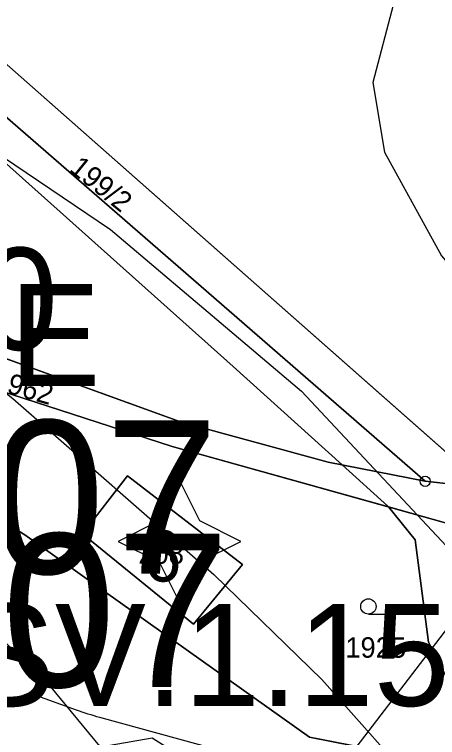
# Model space of a CAD drawing. Extents: x -706130 to -698555, y -971544 to -967260.
# Drawn here: x -703566.8 to -703525.4, y -970401.5 to -970330.6 of the extents above; entities that cross this region are included whole.
import ezdxf

# ---------------------------------------------------------------- set-up
doc = ezdxf.new("R2010")
doc.units = 0
for name, color, linetype in [('Architektonicky cenná stavba S', 7, 'Continuous'), ('BPEJ hranice S', 7, 'Continuous'), ('BPEJ I-II trida ochrany S', 7, 'Continuous'), ('Docházková izochrona - VLAK N', 7, 'Continuous'), ('Hranice intravilán', 7, 'Continuous'), ('KN_Budovy', 7, 'Continuous'), ('KN_Budovy_cisla_domovni', 7, 'Continuous'), ('KN_Hranice_parcel', 7, 'Continuous'), ('KN_Parcelni cisla', 7, 'Continuous'), ('KN_Polygon parcely', 7, 'Continuous'), ('KN_POZEMKY_10_LESNI POZEMEK', 7, 'Continuous'), ('KN_POZEMKY_13_ZASTAVENA PLOCHA', 7, 'Continuous'), ('KN_POZEMKY_14_OSTATNI PLOCHA', 7, 'Continuous'), ('KN_POZEMKY_2_ORNA PUDA', 7, 'Continuous'), ('KN_POZEMKY_5_ZAHRADA', 7, 'Continuous'), ('KN_VYUZITI_17_ostatni plocha_ostatni komunikace', 7, 'Continuous'), ('KN_Značky bodu BP', 7, 'Continuous'), ('KN_Značky budov', 7, 'Continuous'), ('KN_Značky kultur', 7, 'Continuous'), ('OP ELE VN_VVN_trafostanice', 7, 'Continuous'), ('OP lesa 30 m', 7, 'Continuous'), ('Plochy lesní všeobecné S', 7, 'Continuous'), ('Plochy N_P ŠRAFY', 7, 'Continuous'), ('Plochy smíšené nezastavěného území všeobecné S', 7, 'Continuous'), ('Plochy smíšené obytné venkovské N', 7, 'Continuous'), ('Plochy smíšené obytné venkovské S', 7, 'Continuous'), ('Plochy verejnych prostranstvi - komunikace ostatni S', 7, 'Continuous'), ('Plochy zemědělské všeobecné CELEK S', 7, 'Continuous'), ('Plochy zmen_ zastavitelne plochy', 7, 'Continuous'), ('Plochy zmen_ zastavitelne plochy popis', 7, 'Continuous'), ('Plochy zmen_ zastavitelne plochy_ZAKL', 7, 'Continuous'), ('Regulační bloky v krajině S', 7, 'Continuous'), ('Regulační bloky zastavitelné N', 7, 'Continuous'), ('Regulační bloky zastavěné S', 7, 'Continuous'), ('Regulační kódy v krajině S', 7, 'Continuous'), ('Regulační kódy zastavitelne a přestavby N', 7, 'Continuous'), ('Regulační kódy zastavěné S', 7, 'Continuous'), ('VÝŠKOPIS_vrstevnice hlavní', 7, 'Continuous'), ('VÝŠKOPIS_vrstevnice zesílená', 7, 'Continuous'), ('Zastavene uzemi N', 7, 'Continuous'), ('Zastavene uzemi plochy N', 7, 'Continuous'), ('Zábory hodnocené - plochy', 7, 'Continuous'), ('Zábory hodnocené - plochy popis', 7, 'Continuous')]:
    doc.layers.add(name, color=color, linetype=linetype)

msp = doc.modelspace()

# ---------------------------------------------------------------- linework, layer by layer
at = {"layer": 'Architektonicky cenná stavba S'}
msp.add_lwpolyline([(-703550.667, -970376.258), (-703552.667, -970380.258), (-703556.667, -970382.258), (-703552.667, -970384.258), (-703550.667, -970388.258), (-703548.667, -970384.258), (-703544.667, -970382.258), (-703548.667, -970380.258)], close=True, dxfattribs=at)
at = {"layer": 'BPEJ hranice S'}
for points in [[(-703521.358, -970401.721), (-703526.313, -970392.115), (-703527.019, -970386.612), (-703527.598, -970382.095), (-703530.212, -970378.882), (-703530.266, -970378.816), (-703534.749, -970374.763), (-703545.4, -970365.134), (-703570.987, -970342.269), (-703571.145, -970341.063), (-703571.653, -970337.187), (-703571.796, -970336.097), (-703573.339, -970330.87), (-703576.752, -970319.302), (-703578.857, -970310.66), (-703579.078, -970309.754), (-703575.024, -970310.008), (-703575.83, -970307.17), (-703543.88, -970308.96), (-703535.054, -970310.407), (-703532.685, -970311.749), (-703530.488, -970312.577), (-703529.679, -970312.882), (-703524.71, -970314.755)], [(-703646.15, -970332.73), (-703632.252, -970340.643), (-703627.096, -970330.836), (-703626.888, -970330.882), (-703625.56, -970327.91), (-703593.92, -970335.61), (-703602.16, -970353.21), (-703603.047, -970353.01), (-703603.939, -970354.94), (-703602.51, -970355.27), (-703585.18, -970361.5), (-703583.066, -970363.468), (-703572.508, -970367.413), (-703570.83, -970366.66), (-703551.37, -970372.97), (-703530.212, -970378.882), (-703527.598, -970382.095), (-703527.019, -970386.612), (-703526.313, -970392.115), (-703521.358, -970401.721)], [(-703570.987, -970342.269), (-703545.4, -970365.134), (-703534.749, -970374.763), (-703530.266, -970378.816), (-703530.212, -970378.882), (-703551.37, -970372.97), (-703570.83, -970366.66)]]:
    msp.add_lwpolyline(points, dxfattribs=at)
at = {"layer": 'BPEJ I-II trida ochrany S'}
for p, q in [((-703567.84, -970335.32), (-703520.6, -970377.03)), ((-703519.27, -970381.94), (-703530.212, -970378.882)), ((-703530.212, -970378.882), (-703527.598, -970382.095))]:
    msp.add_line(p, q, dxfattribs=at)
msp.add_lwpolyline([(-703527.598, -970382.095), (-703527.019, -970386.612), (-703526.313, -970392.115), (-703521.358, -970401.721)], dxfattribs=at)
at = {"layer": 'Docházková izochrona - VLAK N'}
msp.add_circle((-704165.451, -969778.767), 800, dxfattribs=at)
at = {"layer": 'Hranice intravilán'}
msp.add_lwpolyline([(-703506.95, -970413.21), (-703510.55, -970383.21), (-703519.27, -970381.94), (-703551.37, -970372.97), (-703570.83, -970366.66), (-703576.77, -970369.33), (-703585.18, -970361.5), (-703602.51, -970355.27), (-703602.16, -970353.21), (-703593.92, -970335.61), (-703625.56, -970327.91), (-703631.45, -970341.1), (-703646.15, -970332.73)], dxfattribs=at)
at = {"layer": 'KN_Budovy'}
msp.add_lwpolyline([(-703560.15, -970381.51), (-703549.29, -970390.38), (-703544.5, -970384.51), (-703555.76, -970375.82)], close=True, dxfattribs=at)
at = {"layer": 'KN_Hranice_parcel'}
for p, q in [((-703520.6, -970377.03), (-703567.84, -970335.32)), ((-703526.62, -970376.37), (-703520.6, -970377.03))]:
    msp.add_line(p, q, dxfattribs=at)
for points in [[(-703526.62, -970376.37), (-703586.2, -970324.53), (-703627.08, -970307.65), (-703635.35, -970306.97)], [(-703602.16, -970353.21), (-703568.92, -970363.91), (-703550.58, -970370.54), (-703536.13, -970374.49), (-703526.62, -970376.37)], [(-703519.27, -970381.94), (-703551.37, -970372.97), (-703570.83, -970366.66)], [(-703519.27, -970381.94), (-703521.21, -970404.7), (-703537.96, -970401.43), (-703565.8, -970381.62), (-703581.16, -970372.23)], [(-703549.29, -970390.38), (-703544.5, -970384.51), (-703555.76, -970375.82), (-703560.15, -970381.51), (-703549.29, -970390.38)]]:
    msp.add_lwpolyline(points, dxfattribs=at)
at = {"layer": 'KN_Polygon parcely'}
for points in [[(-703634.06, -970304.37), (-703672.63, -970303.91), (-703635.35, -970306.97), (-703627.08, -970307.65), (-703586.2, -970324.53), (-703526.62, -970376.37), (-703520.6, -970377.03), (-703567.84, -970335.32), (-703584.36, -970321.95), (-703623.56, -970304.51)], [(-703625.56, -970327.91), (-703593.92, -970335.61), (-703602.16, -970353.21), (-703568.92, -970363.91), (-703550.58, -970370.54), (-703536.13, -970374.49), (-703526.62, -970376.37), (-703586.2, -970324.53), (-703627.08, -970307.65), (-703635.35, -970306.97), (-703646.15, -970332.73), (-703631.45, -970341.1)], [(-703629.04, -970347.16), (-703629.96, -970348.93), (-703602.51, -970355.27), (-703585.18, -970361.5), (-703570.83, -970366.66), (-703551.37, -970372.97), (-703519.27, -970381.94), (-703510.55, -970383.21), (-703520.6, -970377.03), (-703526.62, -970376.37), (-703536.13, -970374.49), (-703550.58, -970370.54), (-703568.92, -970363.91), (-703602.16, -970353.21)], [(-703551.37, -970372.97), (-703570.83, -970366.66), (-703576.77, -970369.33), (-703581.16, -970372.23), (-703565.8, -970381.62), (-703537.96, -970401.43), (-703521.21, -970404.7), (-703519.27, -970381.94)], [(-703591.04, -970373.06), (-703599.73, -970382.19), (-703593.78, -970387.2), (-703575.44, -970405.35), (-703553.34, -970401.51), (-703543.92, -970407.48), (-703506.95, -970413.21), (-703510.55, -970383.21), (-703519.27, -970381.94), (-703521.21, -970404.7), (-703537.96, -970401.43), (-703565.8, -970381.62), (-703581.16, -970372.23)], [(-703549.29, -970390.38), (-703544.5, -970384.51), (-703555.76, -970375.82), (-703560.15, -970381.51)], [(-703549.29, -970390.38), (-703560.15, -970381.51), (-703555.76, -970375.82), (-703544.5, -970384.51)]]:
    msp.add_lwpolyline(points, close=True, dxfattribs=at)
msp.add_lwpolyline([(-703101.77, -970393.29), (-703180.98, -970367.52), (-703222.41, -970359.09), (-703238.4, -970354.77), (-703282.08, -970349.74), (-703302.56, -970346.95), (-703344.42, -970343.17), (-703393.17, -970334.04), (-703414.53, -970329.99), (-703464.62, -970329.07), (-703507.08, -970316.99), (-703519.13, -970313.02), (-703543.88, -970308.96), (-703575.83, -970307.17), (-703567.84, -970335.32), (-703520.6, -970377.03), (-703394.73, -970395.4), (-703351.24, -970400.63), (-703308.86, -970406.89), (-703299.83, -970408.91), (-703222.69, -970421.09), (-703201.65, -970428.27), (-703127.84, -970453.09)], dxfattribs=at)
at = {"layer": 'KN_POZEMKY_10_LESNI POZEMEK'}
for p, q in [((-703586.2, -970324.53), (-703526.62, -970376.37)), ((-703550.58, -970370.54), (-703568.92, -970363.91)), ((-703536.13, -970374.49), (-703550.58, -970370.54)), ((-703526.62, -970376.37), (-703536.13, -970374.49))]:
    msp.add_line(p, q, dxfattribs=at)
at = {"layer": 'KN_POZEMKY_13_ZASTAVENA PLOCHA'}
for p, q in [((-703560.15, -970381.51), (-703555.76, -970375.82)), ((-703555.76, -970375.82), (-703544.5, -970384.51)), ((-703549.29, -970390.38), (-703560.15, -970381.51)), ((-703544.5, -970384.51), (-703549.29, -970390.38))]:
    msp.add_line(p, q, dxfattribs=at)
at = {"layer": 'KN_POZEMKY_14_OSTATNI PLOCHA'}
for p, q in [((-703526.62, -970376.37), (-703586.2, -970324.53)), ((-703567.84, -970335.32), (-703520.6, -970377.03)), ((-703568.92, -970363.91), (-703550.58, -970370.54)), ((-703551.37, -970372.97), (-703570.83, -970366.66)), ((-703550.58, -970370.54), (-703536.13, -970374.49)), ((-703519.27, -970381.94), (-703551.37, -970372.97)), ((-703536.13, -970374.49), (-703526.62, -970376.37)), ((-703526.62, -970376.37), (-703520.6, -970377.03)), ((-703520.6, -970377.03), (-703526.62, -970376.37))]:
    msp.add_line(p, q, dxfattribs=at)
at = {"layer": 'KN_POZEMKY_2_ORNA PUDA'}
msp.add_line((-703520.6, -970377.03), (-703567.84, -970335.32), dxfattribs=at)
at = {"layer": 'KN_POZEMKY_5_ZAHRADA'}
for p, q in [((-703570.83, -970366.66), (-703551.37, -970372.97)), ((-703581.16, -970372.23), (-703565.8, -970381.62)), ((-703565.8, -970381.62), (-703581.16, -970372.23)), ((-703551.37, -970372.97), (-703519.27, -970381.94)), ((-703555.76, -970375.82), (-703560.15, -970381.51)), ((-703544.5, -970384.51), (-703555.76, -970375.82)), ((-703565.8, -970381.62), (-703537.96, -970401.43)), ((-703537.96, -970401.43), (-703565.8, -970381.62)), ((-703560.15, -970381.51), (-703549.29, -970390.38)), ((-703549.29, -970390.38), (-703544.5, -970384.51)), ((-703537.96, -970401.43), (-703521.21, -970404.7)), ((-703521.21, -970404.7), (-703537.96, -970401.43))]:
    msp.add_line(p, q, dxfattribs=at)
at = {"layer": 'KN_VYUZITI_17_ostatni plocha_ostatni komunikace'}
for p, q in [((-703526.62, -970376.37), (-703586.2, -970324.53)), ((-703567.84, -970335.32), (-703520.6, -970377.03)), ((-703568.92, -970363.91), (-703550.58, -970370.54)), ((-703551.37, -970372.97), (-703570.83, -970366.66)), ((-703550.58, -970370.54), (-703536.13, -970374.49)), ((-703519.27, -970381.94), (-703551.37, -970372.97)), ((-703536.13, -970374.49), (-703526.62, -970376.37)), ((-703526.62, -970376.37), (-703520.6, -970377.03)), ((-703520.6, -970377.03), (-703526.62, -970376.37))]:
    msp.add_line(p, q, dxfattribs=at)
at = {"layer": 'KN_Značky bodu BP'}
for radius in [0.5, 0.0303]:
    msp.add_circle((-703526.62, -970376.37), radius, dxfattribs=at)
at = {"layer": 'KN_Značky budov'}
msp.add_circle((-703552.877, -970380.419), 0.175, dxfattribs=at)
at = {"layer": 'KN_Značky kultur'}
msp.add_line((-703532.183, -970389.38), (-703530.433, -970389.38), dxfattribs=at)
msp.add_circle((-703532.183, -970388.63), 0.75, dxfattribs=at)
at = {"layer": 'OP ELE VN_VVN_trafostanice'}
msp.add_lwpolyline([(-703443.28, -969678.304), (-703440.02, -969701.162), (-703440.02, -969701.162), (-703421.784, -969828.984), (-703407.311, -969934.681), (-703393.496, -970039.939), (-703431.021, -970137.345), (-703431.125, -970137.626), (-703462.481, -970226.899), (-703495.268, -970316.266), (-703495.284, -970316.31), (-703520.169, -970385.148), (-703537.59, -970407.904)], dxfattribs=at)
at = {"layer": 'OP lesa 30 m'}
for p, q in [((-703565.388, -970397.087), (-703560.779, -970398.753)), ((-703558.49, -970399.478), (-703544.04, -970403.428))]:
    msp.add_line(p, q, dxfattribs=at)
for centre, start, end in [((-703526.62, -970376.37), 258.81757, 48.97378), ((-703576.77, -970369.33), 227.04541, 292.29661), ((-703550.58, -970370.54), 250.12483, 254.71134)]:
    msp.add_arc(centre, 30, start, end, dxfattribs=at)
at = {"layer": 'Plochy lesní všeobecné S'}
for p, q in [((-703526.62, -970376.37), (-703586.2, -970324.53)), ((-703568.92, -970363.91), (-703550.58, -970370.54)), ((-703550.58, -970370.54), (-703536.13, -970374.49)), ((-703536.13, -970374.49), (-703526.62, -970376.37))]:
    msp.add_line(p, q, dxfattribs=at)
at = {"layer": 'Plochy N_P ŠRAFY'}
msp.add_line((-703565.8, -970381.62), (-703581.16, -970372.23), dxfattribs=at)
msp.add_lwpolyline([(-703519.27, -970381.94), (-703521.21, -970404.7), (-703537.96, -970401.43), (-703565.8, -970381.62)], dxfattribs=at)
at = {"layer": 'Plochy smíšené nezastavěného území všeobecné S'}
for p, q in [((-703520.6, -970377.03), (-703567.84, -970335.32)), ((-703526.62, -970376.37), (-703520.6, -970377.03))]:
    msp.add_line(p, q, dxfattribs=at)
msp.add_lwpolyline([(-703627.08, -970307.65), (-703586.2, -970324.53), (-703526.62, -970376.37)], dxfattribs=at)
at = {"layer": 'Plochy smíšené obytné venkovské N'}
msp.add_line((-703565.8, -970381.62), (-703581.16, -970372.23), dxfattribs=at)
msp.add_lwpolyline([(-703519.27, -970381.94), (-703521.21, -970404.7), (-703537.96, -970401.43), (-703565.8, -970381.62)], dxfattribs=at)
at = {"layer": 'Plochy smíšené obytné venkovské S'}
for points in [[(-703519.27, -970381.94), (-703551.37, -970372.97), (-703570.83, -970366.66)], [(-703581.16, -970372.23), (-703565.8, -970381.62), (-703537.96, -970401.43), (-703521.21, -970404.7), (-703519.27, -970381.94)]]:
    msp.add_lwpolyline(points, dxfattribs=at)
at = {"layer": 'Plochy verejnych prostranstvi - komunikace ostatni S'}
for p, q in [((-703536.13, -970374.49), (-703550.58, -970370.54)), ((-703526.62, -970376.37), (-703536.13, -970374.49)), ((-703520.6, -970377.03), (-703526.62, -970376.37))]:
    msp.add_line(p, q, dxfattribs=at)
for points in [[(-703550.58, -970370.54), (-703568.92, -970363.91), (-703602.16, -970353.21)], [(-703570.83, -970366.66), (-703551.37, -970372.97), (-703519.27, -970381.94)]]:
    msp.add_lwpolyline(points, dxfattribs=at)
at = {"layer": 'Plochy zemědělské všeobecné CELEK S'}
msp.add_line((-703567.84, -970335.32), (-703520.6, -970377.03), dxfattribs=at)
at = {"layer": 'Plochy zmen_ zastavitelne plochy'}
msp.add_lwpolyline([(-703599.73, -970382.19), (-703593.78, -970387.2), (-703575.44, -970405.35), (-703553.34, -970401.51), (-703543.92, -970407.48), (-703506.95, -970413.21), (-703510.55, -970383.21), (-703519.27, -970381.94), (-703521.21, -970404.7), (-703537.96, -970401.43), (-703565.8, -970381.62), (-703581.16, -970372.23), (-703591.04, -970373.06), (-703605.17, -970378.02)], close=True, dxfattribs=at)
at = {"layer": 'Plochy zmen_ zastavitelne plochy_ZAKL'}
msp.add_lwpolyline([(-703599.73, -970382.19), (-703593.78, -970387.2), (-703575.44, -970405.35), (-703553.34, -970401.51), (-703543.92, -970407.48), (-703506.95, -970413.21), (-703510.55, -970383.21), (-703519.27, -970381.94), (-703521.21, -970404.7), (-703537.96, -970401.43), (-703565.8, -970381.62), (-703581.16, -970372.23), (-703591.04, -970373.06), (-703605.17, -970378.02)], close=True, dxfattribs=at)
at = {"layer": 'Regulační bloky v krajině S'}
for p, q in [((-703526.62, -970376.37), (-703586.2, -970324.53)), ((-703520.6, -970377.03), (-703567.84, -970335.32)), ((-703567.84, -970335.32), (-703520.6, -970377.03)), ((-703568.92, -970363.91), (-703550.58, -970370.54)), ((-703550.58, -970370.54), (-703536.13, -970374.49)), ((-703536.13, -970374.49), (-703526.62, -970376.37)), ((-703526.62, -970376.37), (-703520.6, -970377.03))]:
    msp.add_line(p, q, dxfattribs=at)
msp.add_lwpolyline([(-703627.08, -970307.65), (-703586.2, -970324.53), (-703526.62, -970376.37)], dxfattribs=at)
at = {"layer": 'Regulační bloky zastavitelné N'}
msp.add_lwpolyline([(-703599.73, -970382.19), (-703593.78, -970387.2), (-703575.44, -970405.35), (-703553.34, -970401.51), (-703543.92, -970407.48), (-703506.95, -970413.21), (-703510.55, -970383.21), (-703519.27, -970381.94), (-703521.21, -970404.7), (-703537.96, -970401.43), (-703565.8, -970381.62), (-703581.16, -970372.23), (-703591.04, -970373.06), (-703605.17, -970378.02)], close=True, dxfattribs=at)
at = {"layer": 'Regulační bloky zastavěné S'}
for p, q in [((-703536.13, -970374.49), (-703550.58, -970370.54)), ((-703526.62, -970376.37), (-703536.13, -970374.49)), ((-703520.6, -970377.03), (-703526.62, -970376.37))]:
    msp.add_line(p, q, dxfattribs=at)
for points in [[(-703550.58, -970370.54), (-703568.92, -970363.91), (-703602.16, -970353.21)], [(-703519.27, -970381.94), (-703551.37, -970372.97), (-703570.83, -970366.66)], [(-703570.83, -970366.66), (-703551.37, -970372.97), (-703519.27, -970381.94)], [(-703581.16, -970372.23), (-703565.8, -970381.62), (-703537.96, -970401.43), (-703521.21, -970404.7), (-703519.27, -970381.94)]]:
    msp.add_lwpolyline(points, dxfattribs=at)
at = {"layer": 'VÝŠKOPIS_vrstevnice hlavní'}
for points in [[(-703652.014, -970290.78), (-703654.154, -970295.346), (-703654.868, -970299.911), (-703653.584, -970306.617), (-703650.873, -970309.755), (-703633.895, -970319.457), (-703598.512, -970343.283), (-703566.982, -970368.25), (-703547.294, -970385.513), (-703536.736, -970395.786), (-703526.607, -970407.199), (-703515.906, -970420.896), (-703487.515, -970468.833), (-703454.558, -970530.467), (-703434.299, -970564.708), (-703416.75, -970589.818), (-703387.788, -970624.059)], [(-703341.135, -970302.907), (-703372.665, -970313.322), (-703386.79, -970316.604), (-703395.35, -970317.887), (-703402.483, -970320.17), (-703411.044, -970324.45), (-703419.604, -970330.87), (-703426.737, -970335.293), (-703435.012, -970338.86), (-703443.002, -970340.572), (-703450.991, -970341.143), (-703463.546, -970339.859), (-703477.243, -970336.434), (-703503.494, -970326.591), (-703512.34, -970324.165), (-703518.047, -970323.594), (-703523.753, -970324.593), (-703527.891, -970327.304), (-703529.745, -970329.729), (-703531.743, -970337.291), (-703530.601, -970344.139), (-703525.037, -970354.268), (-703475.816, -970411.622)], [(-703650.73, -970331.726), (-703611.924, -970355.553), (-703596.23, -970366.966), (-703580.251, -970379.949), (-703563.416, -970396.356), (-703543.442, -970420.611), (-703533.597, -970434.307), (-703519.758, -970457.134), (-703511.626, -970475.396), (-703506.776, -970491.375), (-703507.061, -970495.941), (-703510.057, -970499.793), (-703513.196, -970500.22), (-703519.188, -970498.508), (-703527.177, -970492.659), (-703553.144, -970470.831), (-703581.107, -970451.57), (-703593.091, -970444.864), (-703601.081, -970441.155), (-703621.055, -970434.021), (-703633.61, -970431.739), (-703649.018, -970431.739)]]:
    msp.add_lwpolyline(points, dxfattribs=at)
at = {"layer": 'VÝŠKOPIS_vrstevnice zesílená'}
msp.add_lwpolyline([(-703395.058, -970263.415), (-703403.482, -970269.094), (-703425.739, -970280.793), (-703458.125, -970291.779), (-703470.109, -970292.492), (-703482.094, -970290.209), (-703530.031, -970276.085), (-703542.015, -970273.517), (-703554.57, -970271.805), (-703567.696, -970272.518), (-703574.259, -970273.945), (-703580.822, -970276.228), (-703590.095, -970281.078), (-703604.291, -970293.419), (-703610.64, -970306.759), (-703610.782, -970309.327), (-703608.785, -970314.891), (-703598.513, -970323.88), (-703557.424, -970351.701), (-703538.734, -970367.537), (-703522.184, -970385.228), (-703482.093, -970438.016), (-703448.994, -970486.952), (-703432.301, -970516.057)], dxfattribs=at)
at = {"layer": 'Zastavene uzemi N'}
msp.add_lwpolyline([(-703506.95, -970413.21), (-703510.55, -970383.21), (-703520.6, -970377.03), (-703526.62, -970376.37), (-703536.13, -970374.49), (-703550.58, -970370.54), (-703568.92, -970363.91), (-703570.83, -970366.66), (-703576.77, -970369.33), (-703585.18, -970361.5), (-703602.51, -970355.27), (-703602.16, -970353.21), (-703593.92, -970335.61), (-703625.56, -970327.91), (-703631.45, -970341.1), (-703646.15, -970332.73)], dxfattribs=at)
at = {"layer": 'Zastavene uzemi plochy N'}
msp.add_lwpolyline([(-703506.95, -970413.21), (-703510.55, -970383.21), (-703520.6, -970377.03), (-703526.62, -970376.37), (-703536.13, -970374.49), (-703550.58, -970370.54), (-703568.92, -970363.91), (-703570.83, -970366.66), (-703576.77, -970369.33), (-703585.18, -970361.5), (-703602.51, -970355.27), (-703602.16, -970353.21), (-703593.92, -970335.61), (-703625.56, -970327.91), (-703631.45, -970341.1), (-703646.15, -970332.73)], dxfattribs=at)
at = {"layer": 'Zábory hodnocené - plochy'}
msp.add_lwpolyline([(-703599.73, -970382.19), (-703593.78, -970387.2), (-703575.44, -970405.35), (-703553.34, -970401.51), (-703543.92, -970407.48), (-703506.95, -970413.21), (-703510.55, -970383.21), (-703519.27, -970381.94), (-703521.21, -970404.7), (-703537.96, -970401.43), (-703565.8, -970381.62), (-703581.16, -970372.23), (-703591.04, -970373.06), (-703605.17, -970378.02)], close=True, dxfattribs=at)

# ---------------------------------------------------------------- texts
at = {"layer": 'KN_Budovy_cisla_domovni'}
msp.add_text('6', height=5, dxfattribs=at).set_placement((-703554.207, -970386.189))
at = {"layer": 'KN_Parcelni cisla'}
for s, rotation, p in [('199/2', 321, (-703561.554, -970345.91)), ('1962', 344, (-703569.094, -970367.267))]:
    msp.add_text(s, height=2, rotation=rotation, dxfattribs=at).set_placement(p)
for s, p in [('208', (-703554.7, -970384.45)), ('1925', (-703534.44, -970393.65))]:
    msp.add_text(s, height=2, dxfattribs=at).set_placement(p)
at = {"layer": 'Plochy zmen_ zastavitelne plochy popis'}
msp.add_text('Z07', height=15, dxfattribs=at).set_placement((-703581.389, -970385.413))
at = {"layer": 'Regulační kódy v krajině S'}
msp.add_text('LE', height=10, dxfattribs=at).set_placement((-703574.75, -970367.03))
at = {"layer": 'Regulační kódy zastavitelne a přestavby N'}
msp.add_text('SV.1.15.70', height=10, dxfattribs=at).set_placement((-703571.794, -970398.373))
at = {"layer": 'Regulační kódy zastavěné S'}
msp.add_text('SV1.15.70', height=10, dxfattribs=at).set_placement((-703625.021, -970363.496))
at = {"layer": 'Zábory hodnocené - plochy popis'}
msp.add_text('Z07', height=15, dxfattribs=at).set_placement((-703580.309, -970396.506))

doc.saveas('drawing.dxf')
